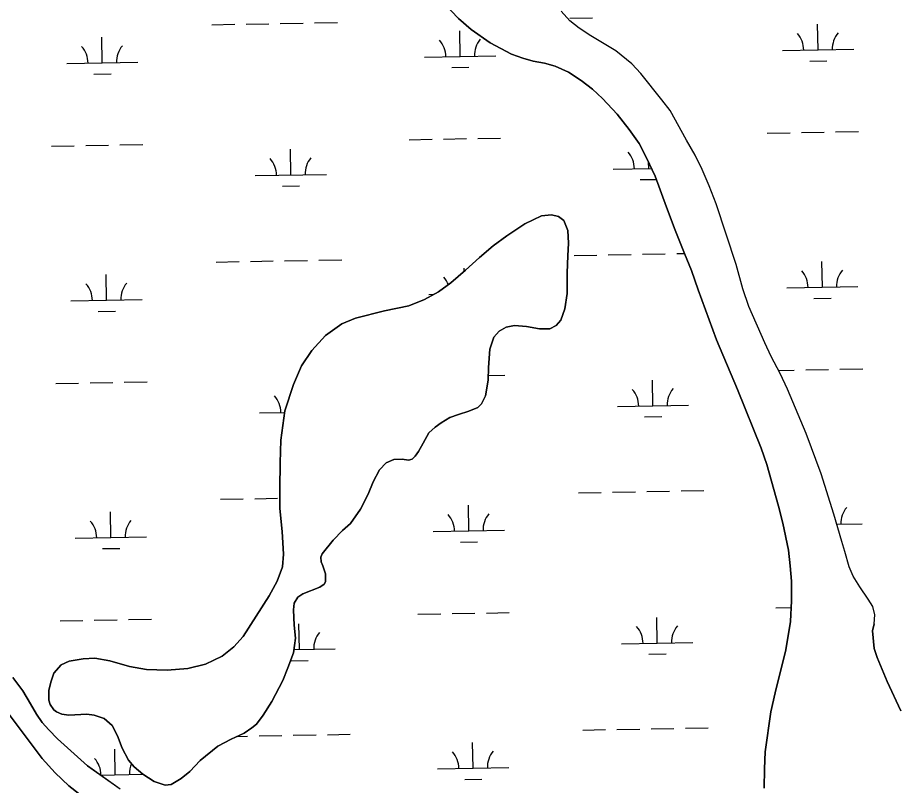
# Model space of a CAD drawing. Extents: x 3957609 to 3995875, y 234277 to 260273.
# Drawn here: x 3989385 to 3990623, y 250355 to 251431 of the extents above; entities that cross this region are included whole.
import ezdxf

# ---------------------------------------------------------------- set-up
doc = ezdxf.new("R2010")
doc.units = 0
doc.layers.add('V-TOPO-SHOR', color=7, linetype='Continuous')
doc.layers.add('V-WETL-SWMP', color=7, linetype='Continuous')

msp = doc.modelspace()

# ---------------------------------------------------------------- linework, layer by layer
at = {"layer": 'V-TOPO-SHOR'}
for points in [[(3990435.459, 250804.985), (3990427.515, 250828.035), (3990394.382, 250910.176), (3990364.829, 250979.902), (3990339.219, 251050.036), (3990329.688, 251077.024), (3990319.966, 251101.058), (3990307.068, 251133.756), (3990294.763, 251165.668), (3990278.881, 251209.207), (3990266.79, 251235.007), (3990256.289, 251254.895), (3990242.635, 251274.777), (3990225.428, 251296.029), (3990205.063, 251318.064), (3990190.833, 251331.435), (3990175.029, 251343.424), (3990157.254, 251355.21), (3990138.501, 251363.445), (3990123.901, 251367.55), (3990107.92, 251370.667), (3990093.123, 251374.572), (3990077.532, 251380.251), (3990047.717, 251395.951), (3990020.855, 251415.012), (3990003.267, 251430.151), (3989982.906, 251451.397)], [(3990585.972, 250581.728), (3990586.927, 250594.153), (3990583.941, 250606.173), (3990577.803, 250616.214), (3990565.929, 250633.735), (3990556.623, 250648.696), (3990551.07, 250661.696), (3990544.707, 250682.977), (3990540.728, 250697.36), (3990529.394, 250735.387), (3990511.507, 250791.933), (3990490.466, 250848.668), (3990464.483, 250910.715), (3990453.977, 250932.774), (3990441.496, 250956.403), (3990432.575, 250975.507), (3990410.168, 251026.719), (3990402.021, 251051.543), (3990392.67, 251085.436), (3990364.26, 251170.544), (3990354.735, 251195.761), (3990345.017, 251218.609), (3990335.107, 251238.894), (3990323.026, 251259.962), (3990299.855, 251301.115), (3990288.38, 251316.071), (3990258.71, 251353.265), (3990246.254, 251366.839), (3990223.929, 251385.122), (3990188.583, 251405.935), (3990172.387, 251416.741), (3990159.151, 251427.157), (3990147.287, 251440.34)], [(3989974.866, 251047.267), (3989992.204, 251059.547), (3990012.881, 251077.559), (3990032.574, 251095.37), (3990051.479, 251111.797), (3990070.788, 251125.662), (3990096.205, 251142.302), (3990119.467, 251153.808), (3990133.278, 251155.027), (3990143.547, 251152.88), (3990150.668, 251146.978), (3990156.425, 251132.98), (3990157.455, 251115.416), (3990156.316, 251097.453), (3990155.585, 251073.965), (3990155.264, 251044.754), (3990152.356, 251023.234), (3990146.67, 251007.628), (3990139.979, 251000.112), (3990131.306, 250995.352), (3990116.505, 250995.317), (3990098.34, 250998.627), (3990081.56, 250999.77), (3990069.921, 250997.372), (3990060.263, 250992.018), (3990052.587, 250983.513), (3990047.103, 250966.723), (3990045.194, 250941.062), (3990044.645, 250923.494), (3990040.95, 250901.183), (3990035.452, 250889.919), (3990030.334, 250884.777), (3990017.714, 250880.009), (3990003.122, 250875.235), (3989991.092, 250871.059), (3989978.874, 250863.531), (3989970.403, 250857.192), (3989961.539, 250849.672)], [(3989961.539, 250849.672), (3989953.681, 250834.848), (3989947.001, 250823.386), (3989942.479, 250816.664), (3989938.145, 250812.706), (3989932.82, 250811.311), (3989923.936, 250812.472), (3989912.291, 250812.247), (3989901.449, 250807.287), (3989892.395, 250797.593), (3989883.556, 250780.597), (3989876.295, 250763.408), (3989865.689, 250742.461), (3989851.529, 250722.295), (3989840.5, 250712.597), (3989827.115, 250698.945), (3989811.767, 250679.96), (3989810.2, 250675.023), (3989810.612, 250668.51), (3989812.994, 250662.991), (3989816.377, 250651.946), (3989816.404, 250640.696), (3989814.833, 250637.534), (3989808.527, 250632.979), (3989784.67, 250623.841), (3989777.774, 250619.088), (3989772.662, 250610.588), (3989771.7, 250601.508), (3989772.738, 250579.997), (3989774.561, 250561.645), (3989771.651, 250541.112), (3989763.809, 250520.173), (3989756.747, 250502.196), (3989741.426, 250472.75), (3989729.237, 250453.771), (3989719.599, 250441.313), (3989713.494, 250435.773), (3989702.457, 250428.642), (3989684.519, 250420.108), (3989665.597, 250410.194), (3989640.976, 250390.199), (3989626.409, 250374.767), (3989614.393, 250364.869), (3989600.008, 250356.544), (3989591.523, 250355.735), (3989576.313, 250360.829), (3989560.5, 250370.856), (3989548.433, 250381.483), (3989540.12, 250390.738), (3989531.592, 250407.492), (3989525.037, 250424.646), (3989517.303, 250439.431), (3989506.425, 250449.075), (3989492.4, 250453.775), (3989481.937, 250454.934), (3989456.873, 250453.886), (3989446.803, 250455.241), (3989439.297, 250458.381), (3989435.539, 250461.136), (3989430.39, 250468.621), (3989428.598, 250474.54), (3989428.566, 250488.157), (3989431.3, 250499.808), (3989435.807, 250512.649), (3989446.041, 250524.318), (3989457.279, 250529.281), (3989476.808, 250532.881), (3989493.188, 250533.711), (3989513.92, 250529.815), (3989541.769, 250521.793), (3989565.661, 250517.511), (3989594.675, 250516.792), (3989623.683, 250519.233), (3989648.337, 250525.412), (3989671.796, 250536.522), (3989688.146, 250549.392), (3989701.333, 250563.833), (3989737.506, 250621.158), (3989748.707, 250641.317), (3989756.156, 250661.467), (3989757.493, 250679.432), (3989756.033, 250711.006), (3989752.596, 250743.364), (3989752.33, 250771.389), (3989753.03, 250807.311), (3989754.134, 250839.289), (3989759.363, 250880.55), (3989771.507, 250917.092), (3989783.087, 250943.173), (3989797.245, 250964.919), (3989816.533, 250985.888), (3989839.585, 251002.129), (3989858.511, 251010.268), (3989899.143, 251020.434), (3989933.271, 251027.426), (3989955.352, 251036.167), (3989974.866, 251047.267)], [(3990431.656, 250351.267), (3990432.182, 250378.282), (3990433.302, 250402.536), (3990440.855, 250458.16), (3990447.294, 250485.189), (3990461.935, 250545.167), (3990468.737, 250585.015), (3990470.244, 250613.808), (3990469.978, 250641.411), (3990468.149, 250663.095), (3990465.925, 250684.978), (3990457.747, 250722.817), (3990451.97, 250746.66), (3990435.459, 250804.985)], [(3990585.972, 250581.728), (3990583.433, 250571.863), (3990585.862, 250547.025), (3990590.034, 250534.612), (3990604.116, 250501.127), (3990623.543, 250459.768)], [(3989378.336, 250506.394), (3989392.185, 250487.893), (3989403.074, 250469.385), (3989411.195, 250455.209), (3989419.309, 250443.594), (3989428.601, 250433.168), (3989440.661, 250420.38), (3989482.754, 250382.824), (3989528.58, 250350.208)], [(3989306.859, 250227.997), (3989392.423, 250232.941), (3989447.637, 250231.106), (3989569.298, 250230.226), (3989607.356, 250229.531), (3989624.508, 250230.166), (3989633.97, 250231.964), (3989636.528, 250233.943), (3989637.705, 250236.114), (3989637.697, 250239.071), (3989632.755, 250244.58), (3989624.461, 250249.489), (3989594.855, 250261.048), (3989559.716, 250278.315), (3989520.607, 250305.23), (3989486.43, 250331.174), (3989456.795, 250354.564), (3989437.427, 250372.656), (3989419.038, 250393.117), (3989360.48, 250471.646)]]:
    msp.add_lwpolyline(points, dxfattribs=at)
at = {"layer": 'V-WETL-SWMP'}
for p, q in [((3990159.15, 251427.157), (3990147.286, 251440.339)), ((3990159.081, 251430.682), (3990191.076, 251431.264)), ((3990172.387, 251416.74), (3990159.15, 251427.157)), ((3989657.256, 251421.557), (3989689.251, 251422.139)), ((3989705.248, 251422.43), (3989737.243, 251423.012)), ((3989753.24, 251423.303), (3989785.235, 251423.884)), ((3989801.232, 251424.175), (3989833.227, 251424.757)), ((3990005.437, 251377.138), (3990004.782, 251413.132)), ((3990188.582, 251405.935), (3990172.387, 251416.74)), ((3990507.262, 251386.263), (3990506.608, 251422.257)), ((3989503.612, 251368.013), (3989502.957, 251404.007)), ((3990223.929, 251385.122), (3990188.582, 251405.935)), ((3989955.445, 251376.229), (3990055.429, 251378.047)), ((3990246.255, 251366.84), (3990223.929, 251385.122)), ((3990457.27, 251385.354), (3990557.254, 251387.172)), ((3989453.62, 251367.104), (3989553.604, 251368.922)), ((3990258.711, 251353.265), (3990246.255, 251366.84)), ((3990495.545, 251370.616), (3990519.541, 251371.052)), ((3989491.894, 251352.367), (3989515.89, 251352.803)), ((3989993.719, 251361.491), (3990017.716, 251361.928)), ((3990288.38, 251316.072), (3990258.711, 251353.265)), ((3990299.854, 251301.115), (3990288.38, 251316.072)), ((3990323.026, 251259.962), (3990299.854, 251301.115)), ((3990435.965, 251269.515), (3990467.959, 251270.097)), ((3990483.957, 251270.388), (3990515.951, 251270.97)), ((3990531.949, 251271.261), (3990563.944, 251271.842)), ((3989432.315, 251251.266), (3989464.309, 251251.848)), ((3989480.307, 251252.138), (3989512.301, 251252.72)), ((3989528.299, 251253.011), (3989560.293, 251253.593)), ((3989934.14, 251260.391), (3989966.134, 251260.972)), ((3989982.132, 251261.263), (3990014.126, 251261.845)), ((3990030.124, 251262.136), (3990062.119, 251262.718)), ((3990335.106, 251238.894), (3990323.026, 251259.962)), ((3989767.947, 251210.931), (3989767.293, 251246.925)), ((3990269.772, 251220.056), (3990269.61, 251228.988)), ((3990345.016, 251218.609), (3990335.106, 251238.894)), ((3990219.781, 251219.147), (3990273.762, 251220.128)), ((3990354.734, 251195.761), (3990345.016, 251218.609)), ((3989717.956, 251210.022), (3989817.939, 251211.84)), ((3990258.055, 251204.409), (3990280.482, 251204.817)), ((3989756.23, 251195.284), (3989780.226, 251195.721)), ((3990364.261, 251170.545), (3990354.734, 251195.761)), ((3990392.669, 251085.435), (3990364.261, 251170.545)), ((3989759.288, 251090.683), (3989791.283, 251091.264)), ((3989807.28, 251091.555), (3989839.275, 251092.137)), ((3990165.129, 251098.062), (3990197.124, 251098.644)), ((3990213.121, 251098.935), (3990245.116, 251099.517)), ((3990261.113, 251099.807), (3990293.108, 251100.389)), ((3990309.105, 251100.68), (3990320.038, 251100.879)), ((3989663.304, 251088.937), (3989695.299, 251089.519)), ((3989711.296, 251089.81), (3989743.291, 251090.392)), ((3990010.915, 251075.846), (3990010.831, 251080.512)), ((3990402.021, 251051.543), (3990392.669, 251085.435)), ((3990513.31, 251053.643), (3990512.656, 251089.637)), ((3989509.66, 251035.393), (3989509.005, 251071.387)), ((3990463.318, 251052.734), (3990563.302, 251054.552)), ((3989961.493, 251043.609), (3989968.665, 251043.739)), ((3990410.167, 251026.719), (3990402.021, 251051.543)), ((3989459.668, 251034.484), (3989559.652, 251036.302)), ((3990501.593, 251037.996), (3990525.589, 251038.432)), ((3989497.942, 251019.747), (3989521.939, 251020.183)), ((3990432.575, 250975.508), (3990410.167, 251026.719)), ((3990441.496, 250956.404), (3990432.575, 250975.508)), ((3990453.976, 250932.773), (3990441.496, 250956.404)), ((3990044.838, 250929.673), (3990068.167, 250930.098)), ((3990451.706, 250937.072), (3990474.007, 250937.477)), ((3990464.482, 250910.715), (3990453.976, 250932.773)), ((3990490.005, 250937.768), (3990522, 250938.35)), ((3990537.997, 250938.641), (3990569.992, 250939.222)), ((3989438.363, 250918.646), (3989470.357, 250919.228)), ((3989486.355, 250919.518), (3989518.349, 250920.1)), ((3989534.347, 250920.391), (3989566.342, 250920.973)), ((3990275.82, 250887.436), (3990275.166, 250923.43)), ((3990490.466, 250848.668), (3990464.482, 250910.715)), ((3990225.829, 250886.527), (3990325.812, 250888.345)), ((3989724.004, 250877.402), (3989759.044, 250878.039)), ((3990264.103, 250871.789), (3990288.099, 250872.225)), ((3990511.508, 250791.933), (3990490.466, 250848.668)), ((3990529.395, 250735.387), (3990511.508, 250791.933)), ((3989669.352, 250756.317), (3989701.347, 250756.899)), ((3989717.344, 250757.19), (3989749.339, 250757.772)), ((3990171.177, 250765.442), (3990203.172, 250766.024)), ((3990219.169, 250766.315), (3990251.164, 250766.897)), ((3990267.161, 250767.187), (3990299.156, 250767.769)), ((3990315.153, 250768.06), (3990347.148, 250768.642)), ((3990017.533, 250711.898), (3990016.879, 250747.892)), ((3989515.708, 250702.773), (3989515.054, 250738.767)), ((3990540.728, 250697.36), (3990529.395, 250735.387)), ((3990533.599, 250721.282), (3990569.35, 250721.932)), ((3989967.541, 250710.989), (3990067.525, 250712.807)), ((3989465.716, 250701.864), (3989565.7, 250703.682)), ((3990005.816, 250696.251), (3990029.812, 250696.688)), ((3990544.707, 250682.976), (3990540.728, 250697.36)), ((3989503.991, 250687.127), (3989527.987, 250687.563)), ((3990551.07, 250661.696), (3990544.707, 250682.976)), ((3990556.623, 250648.696), (3990551.07, 250661.696)), ((3990565.928, 250633.734), (3990556.623, 250648.696)), ((3990577.802, 250616.214), (3990565.928, 250633.734)), ((3990583.94, 250606.173), (3990577.802, 250616.214)), ((3989946.236, 250595.151), (3989978.23, 250595.732)), ((3989994.228, 250596.023), (3990026.223, 250596.605)), ((3990042.22, 250596.896), (3990074.215, 250597.478)), ((3990448.061, 250604.275), (3990469.765, 250604.67)), ((3990586.927, 250594.153), (3990583.94, 250606.173)), ((3989444.411, 250586.026), (3989476.405, 250586.608)), ((3989492.403, 250586.898), (3989524.398, 250587.48)), ((3989540.395, 250587.771), (3989572.39, 250588.353)), ((3990281.869, 250554.816), (3990281.214, 250590.81)), ((3990585.972, 250581.728), (3990586.927, 250594.153)), ((3989780.043, 250545.691), (3989779.389, 250581.685)), ((3990583.433, 250571.863), (3990585.972, 250581.728)), ((3990585.861, 250547.024), (3990583.433, 250571.863)), ((3989772.28, 250545.55), (3989830.035, 250546.6)), ((3990231.877, 250553.907), (3990331.86, 250555.725)), ((3990590.033, 250534.612), (3990585.861, 250547.024)), ((3990270.151, 250539.169), (3990294.147, 250539.605)), ((3990604.115, 250501.127), (3990590.033, 250534.612)), ((3989768.326, 250530.044), (3989792.322, 250530.481)), ((3990623.542, 250459.768), (3990604.115, 250501.127)), ((3990273.209, 250434.567), (3990305.204, 250435.149)), ((3990321.201, 250435.44), (3990353.196, 250436.022)), ((3989692.726, 250424.012), (3989707.395, 250424.279)), ((3989723.392, 250424.57), (3989755.387, 250425.152)), ((3989771.384, 250425.443), (3989803.379, 250426.024)), ((3989819.376, 250426.315), (3989851.371, 250426.897)), ((3990177.225, 250432.822), (3990209.22, 250433.404)), ((3990225.217, 250433.695), (3990257.212, 250434.277)), ((3990023.581, 250379.278), (3990022.927, 250415.272)), ((3989521.756, 250370.153), (3989521.102, 250406.147)), ((3989973.589, 250378.369), (3990073.573, 250380.187)), ((3989501.084, 250369.777), (3989560.496, 250370.858)), ((3990011.864, 250363.631), (3990035.86, 250364.068))]:
    msp.add_line(p, q, dxfattribs=at)
for points in [[(3989982.906, 251451.396), (3990003.268, 251430.151), (3990020.855, 251415.012), (3990047.718, 251395.952), (3990077.531, 251380.252), (3990093.123, 251374.572), (3990107.921, 251370.666), (3990123.9, 251367.55), (3990138.501, 251363.446), (3990157.254, 251355.211), (3990175.029, 251343.424), (3990190.833, 251331.436), (3990205.063, 251318.063), (3990225.428, 251296.029), (3990242.635, 251274.777), (3990256.29, 251254.896), (3990266.789, 251235.007), (3990278.881, 251209.206), (3990294.764, 251165.669), (3990307.068, 251133.757), (3990319.966, 251101.057), (3990329.687, 251077.025), (3990339.219, 251050.035), (3990364.829, 250979.903), (3990394.382, 250910.175), (3990427.515, 250828.034), (3990435.459, 250804.984), (3990451.97, 250746.66), (3990457.747, 250722.816), (3990465.925, 250684.977), (3990468.149, 250663.096), (3990469.977, 250641.411), (3990470.243, 250613.807), (3990468.737, 250585.015), (3990461.935, 250545.168), (3990447.295, 250485.189), (3990440.855, 250458.16), (3990433.303, 250402.536), (3990432.181, 250378.281), (3990431.656, 250351.266)], [(3990030.333, 250884.776), (3990035.452, 250889.92), (3990040.95, 250901.183), (3990044.645, 250923.495), (3990045.193, 250941.062), (3990047.103, 250966.724), (3990052.588, 250983.513), (3990060.264, 250992.019), (3990069.921, 250997.372), (3990081.56, 250999.769), (3990098.339, 250998.627), (3990116.505, 250995.317), (3990131.307, 250995.353), (3990139.979, 251000.112), (3990146.671, 251007.628), (3990152.356, 251023.234), (3990155.263, 251044.754), (3990155.585, 251073.965), (3990156.316, 251097.453), (3990157.456, 251115.416), (3990156.425, 251132.979), (3990150.667, 251146.978), (3990143.547, 251152.881), (3990133.279, 251155.027), (3990119.466, 251153.808), (3990096.206, 251142.303), (3990070.787, 251125.662), (3990051.48, 251111.798), (3990032.574, 251095.37), (3990012.881, 251077.558), (3989992.203, 251059.546), (3989974.865, 251047.267), (3989955.353, 251036.166), (3989933.27, 251027.427)], [(3989933.27, 251027.427), (3989899.143, 251020.435), (3989858.511, 251010.268), (3989839.585, 251002.129), (3989816.533, 250985.888), (3989797.244, 250964.919), (3989783.087, 250943.174), (3989771.507, 250917.093), (3989759.362, 250880.55), (3989754.135, 250839.288), (3989753.03, 250807.312), (3989752.33, 250771.39), (3989752.597, 250743.365), (3989756.033, 250711.006), (3989757.493, 250679.431), (3989756.156, 250661.467), (3989748.706, 250641.317), (3989737.506, 250621.158), (3989701.333, 250563.833), (3989688.146, 250549.392), (3989671.796, 250536.523), (3989648.337, 250525.412), (3989623.682, 250519.233), (3989594.675, 250516.792), (3989565.661, 250517.51), (3989541.769, 250521.793), (3989513.921, 250529.815), (3989493.188, 250533.711), (3989476.809, 250532.881), (3989457.278, 250529.28), (3989446.041, 250524.318), (3989435.807, 250512.648), (3989431.299, 250499.808), (3989428.565, 250488.157), (3989428.599, 250474.539), (3989430.39, 250468.622), (3989435.54, 250461.135), (3989439.297, 250458.381), (3989446.804, 250455.242), (3989456.873, 250453.886), (3989481.936, 250454.935), (3989492.399, 250453.776), (3989506.424, 250449.075), (3989517.303, 250439.431), (3989525.037, 250424.647), (3989531.593, 250407.493), (3989540.121, 250390.738), (3989548.433, 250381.483), (3989560.499, 250370.855), (3989576.313, 250360.828), (3989591.523, 250355.735), (3989600.007, 250356.545), (3989614.394, 250364.87), (3989626.409, 250374.768), (3989640.976, 250390.199), (3989665.597, 250410.194), (3989684.519, 250420.109), (3989702.458, 250428.641), (3989713.493, 250435.773), (3989719.598, 250441.314), (3989729.237, 250453.772), (3989741.427, 250472.75), (3989756.748, 250502.195), (3989763.809, 250520.173), (3989771.651, 250541.113), (3989774.561, 250561.646), (3989772.739, 250579.997), (3989771.699, 250601.507), (3989772.663, 250610.588), (3989777.774, 250619.087), (3989784.67, 250623.841), (3989808.528, 250632.979), (3989814.832, 250637.534), (3989816.403, 250640.696), (3989816.376, 250651.946), (3989812.993, 250662.99), (3989810.611, 250668.51), (3989810.2, 250675.022), (3989811.767, 250679.96), (3989827.114, 250698.945), (3989840.501, 250712.597), (3989851.529, 250722.295), (3989865.689, 250742.461), (3989876.295, 250763.409), (3989883.555, 250780.597), (3989892.394, 250797.593), (3989901.449, 250807.286), (3989912.292, 250812.247), (3989923.936, 250812.473), (3989932.82, 250811.311), (3989938.145, 250812.706), (3989942.478, 250816.664), (3989947, 250823.386), (3989953.682, 250834.849), (3989961.54, 250849.671), (3989970.403, 250857.193), (3989978.874, 250863.53), (3989991.092, 250871.06), (3990003.121, 250875.235), (3990017.714, 250880.008), (3990030.333, 250884.776)], [(3989528.579, 250350.207), (3989482.753, 250382.825), (3989440.661, 250420.381), (3989428.601, 250433.168), (3989419.308, 250443.595), (3989411.195, 250455.209), (3989403.075, 250469.385), (3989392.184, 250487.893), (3989378.336, 250506.394)], [(3989360.479, 250471.646), (3989419.039, 250393.117), (3989437.427, 250372.656), (3989456.796, 250354.564), (3989486.43, 250331.173), (3989520.607, 250305.23), (3989559.715, 250278.314), (3989594.856, 250261.049), (3989624.461, 250249.489), (3989632.755, 250244.58), (3989637.698, 250239.071), (3989637.706, 250236.114), (3989636.528, 250233.942), (3989633.969, 250231.964), (3989624.509, 250230.166), (3989607.356, 250229.532), (3989569.299, 250230.226), (3989447.637, 250231.107), (3989392.423, 250232.942), (3989306.859, 250227.997)]]:
    msp.add_lwpolyline(points, dxfattribs=at)
for centre, start, end in [((3989950.195, 251376.608), 0.269879, 41.813537), ((3990060.662, 251378.617), 140.269876, 181.813534), ((3990452.02, 251385.733), 0.269879, 41.813537), ((3990562.487, 251387.742), 140.269876, 181.813534), ((3989448.369, 251367.484), 0.269879, 41.813537), ((3989558.837, 251369.492), 140.269876, 181.813534), ((3990214.53, 251219.526), 0.269879, 41.813537), ((3989712.705, 251210.401), 0.269879, 41.813537), ((3989823.173, 251212.41), 140.269876, 181.813534), ((3989956.243, 251043.988), 22.041835, 41.813537), ((3990458.068, 251053.113), 0.269879, 41.813537), ((3990568.535, 251055.122), 140.269876, 181.813534), ((3989454.418, 251034.864), 0.269879, 41.813537), ((3989564.885, 251036.872), 140.269876, 181.813534), ((3990220.578, 250886.906), 0.269879, 41.813537), ((3990331.046, 250888.915), 140.269876, 181.813534), ((3989718.753, 250877.781), 0.269879, 41.813537), ((3990574.583, 250722.502), 140.269876, 181.813534), ((3989962.291, 250711.368), 0.269879, 41.813537), ((3990072.758, 250713.377), 140.269876, 181.813534), ((3989460.466, 250702.244), 0.269879, 41.813537), ((3989570.933, 250704.252), 140.269876, 181.813534), ((3990226.626, 250554.286), 0.269879, 41.813537), ((3990337.094, 250556.295), 140.269876, 181.813534), ((3989835.269, 250547.17), 140.269876, 181.813534), ((3989968.339, 250378.748), 0.269879, 41.813537), ((3990078.806, 250380.757), 140.269876, 181.813534), ((3989466.514, 250369.624), 0.269879, 41.813537), ((3989576.981, 250371.632), 156.500961, 181.813534)]:
    msp.add_arc(centre, 35.246, start, end, dxfattribs=at)

doc.saveas('drawing.dxf')
